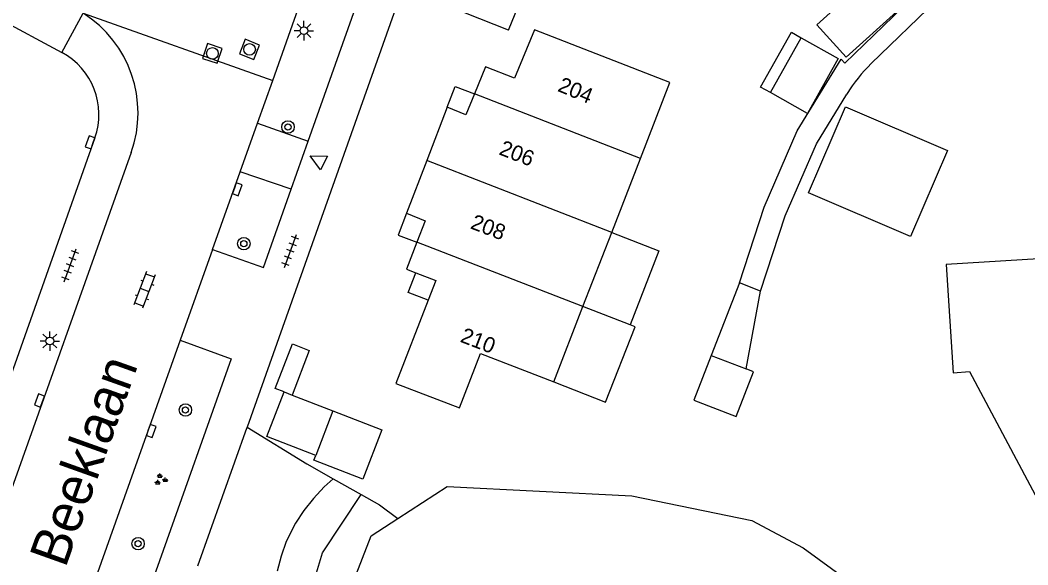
# Model space of a CAD drawing. Extents: x 131000 to 133013, y 393000 to 396501.
# Drawn here: x 131243.4 to 131308.3, y 395024.8 to 395059.9 of the extents above; entities that cross this region are included whole.
import ezdxf

# ---------------------------------------------------------------- set-up
doc = ezdxf.new("R2010")
doc.units = 0
for name, color, linetype in [('gg-afsc-erfafscheiding', 7, 'Continuous'), ('gg-anno-huisnummerreeks BGT', 7, 'Continuous'), ('gg-anno-openbare ruimte label', 7, 'Continuous'), ('gg-bbg-gedigitaliseerde bebouwing', 7, 'Continuous'), ('gg-bbg-gedigitaliseerde bijgebouw', 7, 'Continuous'), ('gg-bbg-hoofdgebouw', 7, 'Continuous'), ('gg-bbg-luifel en loopbrug', 7, 'Continuous'), ('gg-bbg-tussenscheiding', 7, 'Continuous'), ('gg-knt-BGT kruinlijn', 7, 'Continuous'), ('gg-knt-verharding', 7, 'Continuous'), ('gg-kntw-beschoeiing', 7, 'Continuous'), ('gt-grn-groengrens', 7, 'Continuous'), ('gt-grn-vlakafsluiter', 7, 'Continuous'), ('gt-grn-weggrens', 7, 'Continuous'), ('gt-symb-boom', 7, 'Continuous'), ('gt-symb-groenvak', 7, 'Continuous'), ('gt-symb-klinker verharding', 7, 'Continuous'), ('gt-symb-kolk', 7, 'Continuous'), ('gt-symb-lichtmast', 7, 'Continuous'), ('gt-symb-rioolschacht', 7, 'Continuous'), ('gt-symb-tegel verharding', 7, 'Continuous'), ('gt-symb-waterafsluiter', 7, 'Continuous')]:
    doc.layers.add(name, color=color, linetype=linetype)

# ---------------------------------------------------------------- blocks, each defined once
blk = doc.blocks.new('gt0-KL1')
at = {"layer": 'gt-symb-klinker verharding'}
for p, q in [((-1.15, 0.3), (1.15, 0.3)), ((-1, -0.3), (-1, 0.3)), ((-0.5, 0.3), (-0.5, 0.45)), ((0, -0.3), (0, 0.3)), ((0.5, 0.3), (0.5, 0.45)), ((1, -0.3), (1, 0.3)), ((-1.15, -0.3), (1.15, -0.3)), ((-0.5, -0.45), (-0.5, -0.3)), ((0.5, -0.45), (0.5, -0.3))]:
    blk.add_line(p, q, dxfattribs=at)
blk = doc.blocks.new('gt0-RS')
at = {"layer": 'gt-symb-rioolschacht'}
blk.add_lwpolyline([(-0.5, -0.5), (0.5, -0.5), (0.5, 0.5), (-0.5, 0.5)], close=True, dxfattribs=at)
blk.add_circle((0, 0), 0.375, dxfattribs=at)
blk = doc.blocks.new('gt0-KOLK')
at = {"layer": 'gt-symb-kolk'}
blk.add_lwpolyline([(0, 0), (0.375, 0), (0.375, 0.4), (-0.375, 0.4), (-0.375, 0), (0, 0)], dxfattribs=at)
blk = doc.blocks.new('gt0-BOOM')
at = {"layer": 'gt-symb-boom'}
for radius in [0.4, 0.2]:
    blk.add_circle((0, 0), radius, dxfattribs=at)
blk = doc.blocks.new('gt0-TEG1')
at = {"layer": 'gt-symb-tegel verharding'}
for p, q in [((-1.125, 0), (1.125, 0)), ((-0.9, -0.25), (-0.9, 0.25)), ((-0.45, -0.25), (-0.45, 0.25)), ((0, -0.25), (0, 0.25)), ((0.45, -0.25), (0.45, 0.25)), ((0.9, -0.25), (0.9, 0.25))]:
    blk.add_line(p, q, dxfattribs=at)
blk = doc.blocks.new('gt0-LMAST')
at = {"layer": 'gt-symb-lichtmast'}
for p, q in [((-0.182, 0.173), (-0.447, 0.438)), ((-0.005, 0.246), (-0.005, 0.621)), ((0.172, 0.173), (0.437, 0.438)), ((-0.255, -0.004), (-0.63, -0.004)), ((-0.182, -0.181), (-0.447, -0.446)), ((-0.005, -0.254), (-0.005, -0.629)), ((0.437, -0.446), (0.172, -0.181)), ((0.245, -0.004), (0.62, -0.004))]:
    blk.add_line(p, q, dxfattribs=at)
blk.add_circle((-0.005, -0.004), 0.25, dxfattribs=at)
blk = doc.blocks.new('gt0-WAFSL')
at = {"layer": 'gt-symb-waterafsluiter'}
for p, q in [((-0.5, -0.333), (0, 0.667)), ((0, 0.667), (0.5, -0.333)), ((0.5, -0.333), (-0.5, -0.333))]:
    blk.add_line(p, q, dxfattribs=at)
blk = doc.blocks.new('gt0-GRVAK')
at = {"layer": 'gt-symb-groenvak'}
for p, q in [((-0.11, 0.189), (-0.228, 0.24)), ((-0.182, 0.153), (0.088, 0.153)), ((-0.091, 0.211), (-0.156, 0.322)), ((-0.047, 0.214), (-0.047, 0.393)), ((-0.004, 0.211), (0.061, 0.322)), ((0.015, 0.189), (0.133, 0.24)), ((0.262, -0.052), (0.197, 0.059)), ((0.305, -0.049), (0.305, 0.13)), ((0.349, -0.052), (0.414, 0.059)), ((-0.245, -0.228), (-0.363, -0.177)), ((-0.318, -0.264), (-0.047, -0.264)), ((-0.226, -0.206), (-0.291, -0.095)), ((-0.183, -0.203), (-0.183, -0.024)), ((-0.139, -0.206), (-0.074, -0.095)), ((-0.12, -0.228), (-0.002, -0.177)), ((0.243, -0.074), (0.125, -0.023)), ((0.17, -0.11), (0.441, -0.11)), ((0.368, -0.074), (0.486, -0.023))]:
    blk.add_line(p, q, dxfattribs=at)

msp = doc.modelspace()

# ---------------------------------------------------------------- linework, layer by layer
at = {"layer": 'gg-afsc-erfafscheiding'}
for p, q in [((131298.21, 395057.142), (131302.433, 395061.231)), ((131263.546, 395030.39), (131265.358, 395029.367)), ((131265.358, 395029.367), (131266.538, 395028.701))]:
    msp.add_line(p, q, dxfattribs=at)
for points in [[(131289.71, 395043.018), (131291.3, 395047.878), (131293.432, 395052.8), (131296.262, 395057.423), (131296.497, 395057.16), (131302.729, 395063.196)], [(131291.08, 395042.48), (131292.67, 395047.34), (131294.68, 395051.98), (131296.638, 395055.179)], [(131258.005, 395033.707), (131261.851, 395031.347), (131263.546, 395030.39)]]:
    msp.add_lwpolyline(points, dxfattribs=at)
msp.add_arc((131305.202, 395049.932), 10.044, 134.11973, 148.50372, dxfattribs=at)
at = {"layer": 'gg-bbg-gedigitaliseerde bebouwing'}
for p, q in [((131274.851, 395059.294), (131275.745, 395061.53)), ((131281.488, 395046.245), (131283.344, 395051.032)), ((131279.639, 395041.478), (131281.488, 395046.245)), ((131277.758, 395036.627), (131279.639, 395041.478))]:
    msp.add_line(p, q, dxfattribs=at)
for points in [[(131283.344, 395051.032), (131285.24, 395055.92), (131276.514, 395059.307)], [(131312.82, 395044.801), (131303.03, 395044.19), (131303.48, 395037.21), (131304.54, 395037.29), (131310, 395027), (131316.237, 395030.206)]]:
    msp.add_lwpolyline(points, dxfattribs=at)
at = {"layer": 'gg-bbg-gedigitaliseerde bijgebouw'}
for p, q in [((131291.708, 395055.273), (131293.693, 395058.801)), ((131289.71, 395043.018), (131287.889, 395038.324)), ((131291.08, 395042.48), (131289.71, 395043.018)), ((131290.15, 395037.46), (131291.08, 395042.48)), ((131287.889, 395038.324), (131290.15, 395037.46)), ((131260.385, 395035.98), (131260.899, 395035.782)), ((131260.899, 395035.782), (131263.536, 395034.764))]:
    msp.add_line(p, q, dxfattribs=at)
for points in [[(131294.697, 395059.643), (131297.935, 395062.581), (131299.838, 395060.483), (131296.6, 395057.545), (131294.697, 395059.643)], [(131293.693, 395058.801), (131296.081, 395057.458), (131294.097, 395053.929), (131291.708, 395055.273)], [(131294.174, 395048.814), (131296.554, 395054.356), (131303.113, 395051.54), (131300.732, 395045.997), (131294.174, 395048.814)], [(131262.428, 395031.895), (131259.278, 395033.111), (131260.385, 395035.98)], [(131263.536, 395034.764), (131266.686, 395033.548), (131265.456, 395030.362), (131262.306, 395031.578), (131262.428, 395031.895)]]:
    msp.add_lwpolyline(points, dxfattribs=at)
at = {"layer": 'gg-bbg-hoofdgebouw'}
for p, q in [((131270.894, 395054.327), (131269.575, 395050.885)), ((131269.575, 395050.885), (131268.275, 395047.494))]:
    msp.add_line(p, q, dxfattribs=at)
for points in [[(131274.851, 395059.294), (131269.199, 395061.555), (131270.803, 395065.187)], [(131276.514, 395059.307), (131275.222, 395056.207), (131273.36, 395056.937), (131272.643, 395055.183)], [(131272.643, 395055.183), (131272.095, 395053.844), (131270.894, 395054.327)], [(131268.275, 395047.494), (131269.475, 395047.012), (131268.941, 395045.624)], [(131268.941, 395045.624), (131268.273, 395043.887), (131268.879, 395043.654)], [(131268.879, 395043.654), (131270.152, 395043.164), (131269.66, 395041.889)], [(131269.66, 395041.889), (131267.593, 395036.533), (131271.676, 395034.957), (131273.048, 395038.467), (131277.758, 395036.627)]]:
    msp.add_lwpolyline(points, dxfattribs=at)
at = {"layer": 'gg-bbg-luifel en loopbrug'}
msp.add_line((131282.683, 395040.303), (131279.639, 395041.478), dxfattribs=at)
for points in [[(131291.708, 395055.273), (131291.077, 395055.628), (131293.062, 395059.156), (131293.693, 395058.801)], [(131270.894, 395054.327), (131271.408, 395055.66), (131272.643, 395055.183)], [(131268.275, 395047.494), (131267.733, 395046.09), (131268.941, 395045.624)], [(131281.488, 395046.245), (131284.524, 395045.073), (131282.683, 395040.303)], [(131269.66, 395041.889), (131268.388, 395042.38), (131268.879, 395043.654)], [(131277.758, 395036.627), (131281.094, 395035.324), (131282.992, 395040.182), (131282.683, 395040.303)], [(131260.385, 395035.98), (131259.818, 395036.199), (131260.929, 395039.078), (131262.009, 395038.661), (131260.899, 395035.782)], [(131287.889, 395038.324), (131286.781, 395035.454), (131289.506, 395034.402)], [(131289.506, 395034.402), (131290.616, 395037.28), (131290.15, 395037.46)]]:
    msp.add_lwpolyline(points, dxfattribs=at)
at = {"layer": 'gg-bbg-tussenscheiding'}
for p, q in [((131283.344, 395051.032), (131272.643, 395055.183)), ((131281.488, 395046.245), (131269.575, 395050.885)), ((131279.639, 395041.478), (131268.941, 395045.624)), ((131263.536, 395034.764), (131262.428, 395031.895))]:
    msp.add_line(p, q, dxfattribs=at)
at = {"layer": 'gg-knt-BGT kruinlijn'}
msp.add_lwpolyline([(131263.546, 395030.39), (131262.977, 395029.859), (131262.287, 395029.123), (131261.662, 395028.345), (131261.116, 395027.519), (131260.533, 395026.334), (131260.199, 395025.396), (131259.938, 395024.424)], dxfattribs=at)
at = {"layer": 'gg-knt-verharding'}
for p, q in [((131226.846, 395068.217), (131246.083, 395057.855)), ((131259.653, 395056.045), (131262.33, 395063.572)), ((131261.939, 395052.139), (131265.549, 395062.325)), ((131267.826, 395061.443), (131258.005, 395033.707)), ((131258.676, 395053.298), (131259.653, 395056.045)), ((131257.558, 395050.155), (131258.676, 395053.298)), ((131258.676, 395053.298), (131261.939, 395052.139)), ((131248.202, 395052.346), (131238.723, 395025.601)), ((131250.541, 395051.401), (131228.103, 394988.341)), ((131255.784, 395045.168), (131257.558, 395050.155)), ((131260.844, 395049.047), (131257.558, 395050.155)), ((131255.784, 395045.168), (131253.702, 395039.315)), ((131253.702, 395039.315), (131246.619, 395019.403)), ((131254.842, 395024.773), (131258.005, 395033.707))]:
    msp.add_line(p, q, dxfattribs=at)
for points in [[(131255.784, 395045.168), (131259.055, 395043.999), (131260.844, 395049.047)], [(131253.702, 395039.315), (131256.986, 395038.117), (131247.745, 395012.083)]]:
    msp.add_lwpolyline(points, dxfattribs=at)
for centre, radius, start, end in [((131243.368, 395053.956), 7.615, 340.39854, 57.61533), ((131243.923, 395053.862), 4.54, 340.48936, 61.58845)]:
    msp.add_arc(centre, radius, start, end, dxfattribs=at)
at = {"layer": 'gg-kntw-beschoeiing'}
for points in [[(131267.716, 395027.83), (131270.883, 395029.879), (131282.776, 395029.286), (131290.514, 395027.692), (131293.825, 395025.935), (131296.671, 395023.861), (131306.31, 395015.464), (131309.325, 395013.532), (131336.918, 395013.816), (131340.201, 395013.209), (131342.341, 395010.449), (131345.16, 395002.947)], [(131264.169, 395022.014), (131265.994, 395026.716), (131267.716, 395027.83)]]:
    msp.add_lwpolyline(points, dxfattribs=at)
at = {"layer": 'gt-grn-groengrens'}
msp.add_lwpolyline([(131261.641, 395021.542), (131262.853, 395025.62), (131265.358, 395029.367)], dxfattribs=at)
at = {"layer": 'gt-grn-vlakafsluiter'}
msp.add_line((131266.538, 395028.701), (131267.716, 395027.83), dxfattribs=at)
at = {"layer": 'gt-grn-weggrens'}
for p, q in [((131246.083, 395057.855), (131247.446, 395060.386)), ((131247.446, 395060.386), (131259.653, 395056.045)), ((131260.844, 395049.047), (131261.939, 395052.139))]:
    msp.add_line(p, q, dxfattribs=at)

# ---------------------------------------------------------------- block references
at = {"layer": 'gt-symb-boom'}
for p in [(131260.637, 395053.056), (131257.797, 395045.535), (131254.035, 395034.82), (131250.987, 395026.202)]:
    msp.add_blockref('gt0-BOOM', p, dxfattribs=at)
at = {"layer": 'gt-symb-groenvak'}
msp.add_blockref('gt0-GRVAK', (131252.435, 395030.332), dxfattribs=at)
at = {"layer": 'gt-symb-klinker verharding', "rotation": -110.55604521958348}
msp.add_blockref('gt0-KL1', (131251.4, 395042.559), dxfattribs=at)
at = {"layer": 'gt-symb-kolk'}
for p, rotation in [((131248.079, 395052), 70.49642676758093), ((131257.185, 395049.111), -109.88516511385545), ((131244.825, 395035.361), 70.24210003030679), ((131251.645, 395033.537), -109.39552832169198)]:
    msp.add_blockref('gt0-KOLK', p, dxfattribs=dict(at, rotation=rotation))
at = {"layer": 'gt-symb-lichtmast'}
for p in [(131261.671, 395059.264), (131245.305, 395039.263)]:
    msp.add_blockref('gt0-LMAST', p, dxfattribs=at)
at = {"layer": 'gt-symb-rioolschacht'}
for p, rotation in [((131255.772, 395057.794), 71.45633066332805), ((131258.162, 395058.055), 68.0282896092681)]:
    msp.add_blockref('gt0-RS', p, dxfattribs=dict(at, rotation=rotation))
at = {"layer": 'gt-symb-tegel verharding', "rotation": 69.69875001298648}
for p in [(131260.796, 395045.066), (131246.615, 395044.139)]:
    msp.add_blockref('gt0-TEG1', p, dxfattribs=at)
at = {"layer": 'gt-symb-waterafsluiter', "rotation": 62.15337781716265}
msp.add_blockref('gt0-WAFSL', (131262.663, 395050.889), dxfattribs=at)

# ---------------------------------------------------------------- texts
at = {"layer": 'gg-anno-huisnummerreeks BGT'}
for s, rotation, p in [('204', 337.4, (131277.951, 395055.388)), ('206', 338.7, (131274.172, 395051.303)), ('208', 339, (131272.329, 395046.534)), ('210', 338.9, (131271.671, 395039.228))]:
    msp.add_text(s, height=1, rotation=rotation, dxfattribs=at).set_placement(p)
at = {"layer": 'gg-anno-openbare ruimte label'}
msp.add_text('Beeklaan', height=2.5, rotation=70.3, dxfattribs=at).set_placement((131246.298, 395024.585))

doc.saveas('drawing.dxf')
